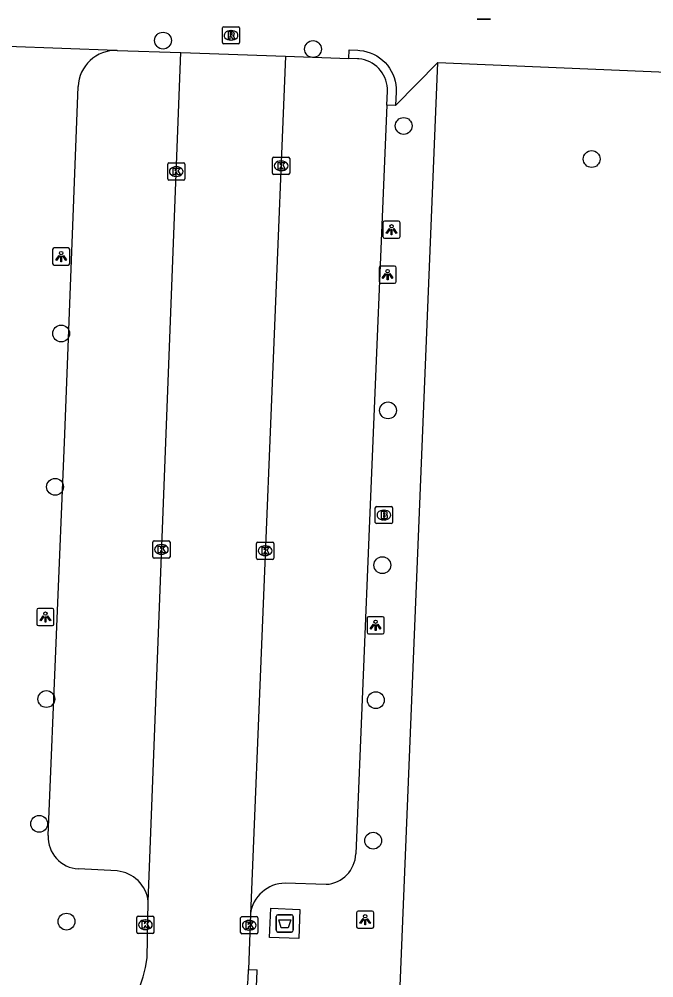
# Model space of a CAD drawing. Extents: x 161355 to 162026, y 386504 to 387459.
# Drawn here: x 161858.1 to 161895, y 386817.3 to 386873 of the extents above; entities that cross this region are included whole.
import ezdxf

# ---------------------------------------------------------------- set-up
doc = ezdxf.new("R2010")
doc.units = 0
for name, color, linetype in [('IMGEO_Afval_apart_plaats', 7, 'Continuous'), ('IMGEO_Afvalbak', 7, 'Continuous'), ('IMGEO_Boom', 7, 'Continuous'), ('IMGEO_Brandkraan', 7, 'Continuous'), ('IMGEO_Kolk', 7, 'Continuous'), ('IMGEO_Lichtpunt', 7, 'Continuous'), ('IMGEO_Rijbaan_lokaal_open', 7, 'Continuous'), ('IMGEO_Rioolput', 7, 'Continuous'), ('IMGEO_Voetpad_gesloten', 7, 'Continuous'), ('IMGEO_Voetpad_open', 7, 'Continuous')]:
    doc.layers.add(name, color=color, linetype=linetype)

msp = doc.modelspace()

# ---------------------------------------------------------------- linework, layer by layer
at = {"layer": 'IMGEO_Afval_apart_plaats'}
for p, q in [((161873.054, 386820.102), (161873.054, 386820.902)), ((161873.054, 386820.902), (161873.054, 386820.102)), ((161873.154, 386821.002), (161873.944, 386821.002)), ((161873.944, 386821.002), (161873.154, 386821.002)), ((161874.044, 386820.902), (161874.044, 386820.102)), ((161874.044, 386820.102), (161874.044, 386820.902)), ((161873.944, 386820.002), (161873.154, 386820.002)), ((161873.154, 386820.002), (161873.944, 386820.002))]:
    msp.add_line(p, q, dxfattribs=at)
msp.add_lwpolyline([(161873.197, 386820.716), (161873.901, 386820.716), (161873.752, 386820.246), (161873.346, 386820.246), (161873.197, 386820.716)], dxfattribs=at)
for centre, start, end in [((161873.154, 386820.902), 90, 180), ((161873.154, 386820.902), 90, 180), ((161873.944, 386820.902), 0, 90), ((161873.944, 386820.902), 360, 90), ((161873.154, 386820.102), 180, 270), ((161873.154, 386820.102), 180, 270), ((161873.944, 386820.102), 270, 0), ((161873.944, 386820.102), 270, 0)]:
    msp.add_arc(centre, 0.1, start, end, dxfattribs=at)
at = {"layer": 'IMGEO_Afvalbak'}
for p, q in [((161885.512, 386873.027), (161884.722, 386873.027)), ((161884.722, 386873.027), (161885.512, 386873.027))]:
    msp.add_line(p, q, dxfattribs=at)
at = {"layer": 'IMGEO_Boom'}
for centre in [(161866.473, 386871.783), (161875.19, 386871.292), (161880.458, 386866.825), (161891.386, 386864.904), (161860.554, 386854.771), (161879.549, 386850.303), (161860.199, 386845.86), (161879.218, 386841.316), (161859.691, 386833.536), (161878.838, 386833.473), (161859.279, 386826.29), (161878.682, 386825.31), (161860.866, 386820.609)]:
    msp.add_circle(centre, 0.489, dxfattribs=at)
at = {"layer": 'IMGEO_Brandkraan'}
for p, q in [((161878.81, 386843.798), (161878.81, 386844.65)), ((161878.885, 386844.724), (161879.737, 386844.724)), ((161879.811, 386844.65), (161879.811, 386843.798)), ((161879.298, 386844.504), (161879.323, 386844.504)), ((161879.737, 386843.724), (161878.885, 386843.724)), ((161879.321, 386843.944), (161879.296, 386843.944))]:
    msp.add_line(p, q, dxfattribs=at)
for points in [[(161878.81, 386843.798), (161878.81, 386844.65)], [(161878.885, 386844.724), (161879.737, 386844.724)], [(161879.811, 386844.65), (161879.811, 386843.798)], [(161879.158, 386844.424), (161879.158, 386844.024), (161879.371, 386844.024)], [(161879.389, 386844.424), (161879.158, 386844.424)], [(161879.337, 386844.343), (161879.283, 386844.343), (161879.283, 386844.267)], [(161879.283, 386844.267), (161879.336, 386844.267)], [(161879.345, 386844.191), (161879.283, 386844.191), (161879.283, 386844.11)], [(161879.283, 386844.11), (161879.345, 386844.11)], [(161879.737, 386843.724), (161878.885, 386843.724)]]:
    msp.add_lwpolyline(points, dxfattribs=at)
for centre, radius, start, end in [((161878.887, 386844.648), 0.0765, 91.552, 178.448), ((161878.887, 386844.648), 0.0765, 91.552, 178.448), ((161879.735, 386844.648), 0.0765, 1.552, 88.448), ((161879.735, 386844.648), 0.0765, 1.552, 88.448), ((161879.338, 386844.305), 0.0379, 267.8285, 90.9355), ((161879.346, 386844.15), 0.0404, 269.8759, 90.5077), ((161879.377, 386844.275), 0.251, 268.6676, 293.5347), ((161879.393, 386844.279), 0.145, 59.4692, 91.5367), ((161879.418, 386844.326), 0.0922, 285.5137, 58.1501), ((161879.423, 386844.134), 0.105, 301.3115, 78.989), ((161878.887, 386843.8), 0.0765, 181.552, 268.448), ((161878.887, 386843.8), 0.0765, 181.552, 268.448), ((161879.735, 386843.8), 0.0765, 271.552, 358.448), ((161879.735, 386843.8), 0.0765, 271.552, 358.448)]:
    msp.add_arc(centre, radius, start, end, dxfattribs=at)
for centre, major_axis, ratio, start_param, end_param in [((161879.297, 386844.224), (-0.387, 0.002), 0.722429, 4.712389, 7.853982), ((161879.322, 386844.224), (-0.39, 0.002), 0.717154, 1.570796, 4.712389)]:
    msp.add_ellipse(centre, major_axis=major_axis, ratio=ratio, start_param=start_param, end_param=end_param, dxfattribs=at)
at = {"layer": 'IMGEO_Kolk'}
for p, q in [((161866.744, 386863.751), (161866.744, 386864.603)), ((161866.819, 386864.677), (161867.671, 386864.677)), ((161867.745, 386864.603), (161867.745, 386863.751)), ((161872.835, 386864.082), (161872.835, 386864.934)), ((161872.91, 386865.008), (161873.762, 386865.008)), ((161873.323, 386864.788), (161873.348, 386864.788)), ((161873.836, 386864.934), (161873.836, 386864.082)), ((161867.232, 386864.457), (161867.257, 386864.457)), ((161873.346, 386864.228), (161873.321, 386864.228)), ((161867.671, 386863.677), (161866.819, 386863.677)), ((161867.255, 386863.897), (161867.23, 386863.897)), ((161873.762, 386864.008), (161872.91, 386864.008)), ((161865.878, 386841.798), (161865.878, 386842.65)), ((161865.953, 386842.724), (161866.805, 386842.724)), ((161866.366, 386842.504), (161866.391, 386842.504)), ((161866.879, 386842.65), (161866.879, 386841.798)), ((161871.906, 386841.724), (161871.906, 386842.576)), ((161871.981, 386842.65), (161872.833, 386842.65)), ((161872.394, 386842.43), (161872.419, 386842.43)), ((161872.907, 386842.576), (161872.907, 386841.724)), ((161866.389, 386841.944), (161866.364, 386841.944)), ((161872.417, 386841.87), (161872.392, 386841.87)), ((161866.805, 386841.724), (161865.953, 386841.724)), ((161872.833, 386841.65), (161871.981, 386841.65)), ((161864.948, 386819.998), (161864.948, 386820.85)), ((161865.023, 386820.924), (161865.875, 386820.924)), ((161865.436, 386820.704), (161865.461, 386820.704)), ((161865.949, 386820.85), (161865.949, 386819.998)), ((161870.983, 386819.97), (161870.983, 386820.822)), ((161871.058, 386820.896), (161871.91, 386820.896)), ((161871.471, 386820.676), (161871.496, 386820.676)), ((161871.984, 386820.822), (161871.984, 386819.97)), ((161865.459, 386820.144), (161865.434, 386820.144)), ((161871.494, 386820.116), (161871.469, 386820.116)), ((161865.875, 386819.924), (161865.023, 386819.924)), ((161871.91, 386819.896), (161871.058, 386819.896))]:
    msp.add_line(p, q, dxfattribs=at)
for points in [[(161866.744, 386863.751), (161866.744, 386864.603)], [(161866.819, 386864.677), (161867.671, 386864.677)], [(161867.745, 386864.603), (161867.745, 386863.751)], [(161872.835, 386864.082), (161872.835, 386864.934)], [(161872.91, 386865.008), (161873.762, 386865.008)], [(161873.156, 386864.708), (161873.279, 386864.708), (161873.279, 386864.557), (161873.409, 386864.708), (161873.573, 386864.708), (161873.427, 386864.557), (161873.58, 386864.308), (161873.428, 386864.308), (161873.343, 386864.472), (161873.279, 386864.405), (161873.279, 386864.308), (161873.156, 386864.308), (161873.156, 386864.708)], [(161873.836, 386864.934), (161873.836, 386864.082)], [(161867.065, 386864.377), (161867.188, 386864.377), (161867.188, 386864.226), (161867.318, 386864.377), (161867.482, 386864.377), (161867.336, 386864.226), (161867.489, 386863.977), (161867.337, 386863.977), (161867.252, 386864.141), (161867.188, 386864.074), (161867.188, 386863.977), (161867.065, 386863.977), (161867.065, 386864.377)], [(161867.671, 386863.677), (161866.819, 386863.677)], [(161873.762, 386864.008), (161872.91, 386864.008)], [(161865.878, 386841.798), (161865.878, 386842.65)], [(161865.953, 386842.724), (161866.805, 386842.724)], [(161866.199, 386842.424), (161866.322, 386842.424), (161866.322, 386842.273), (161866.452, 386842.424), (161866.616, 386842.424), (161866.47, 386842.273), (161866.623, 386842.024), (161866.471, 386842.024), (161866.386, 386842.188), (161866.322, 386842.121), (161866.322, 386842.024), (161866.199, 386842.024), (161866.199, 386842.424)], [(161866.879, 386842.65), (161866.879, 386841.798)], [(161871.906, 386841.724), (161871.906, 386842.576)], [(161871.981, 386842.65), (161872.833, 386842.65)], [(161872.227, 386842.35), (161872.35, 386842.35), (161872.35, 386842.199), (161872.48, 386842.35), (161872.644, 386842.35), (161872.498, 386842.199), (161872.651, 386841.95), (161872.499, 386841.95), (161872.414, 386842.114), (161872.35, 386842.047), (161872.35, 386841.95), (161872.227, 386841.95), (161872.227, 386842.35)], [(161872.907, 386842.576), (161872.907, 386841.724)], [(161866.805, 386841.724), (161865.953, 386841.724)], [(161872.833, 386841.65), (161871.981, 386841.65)], [(161864.948, 386819.998), (161864.948, 386820.85)], [(161865.023, 386820.924), (161865.875, 386820.924)], [(161865.269, 386820.624), (161865.392, 386820.624), (161865.392, 386820.473), (161865.522, 386820.624), (161865.686, 386820.624), (161865.54, 386820.473), (161865.693, 386820.224), (161865.541, 386820.224), (161865.456, 386820.388), (161865.392, 386820.321), (161865.392, 386820.224), (161865.269, 386820.224), (161865.269, 386820.624)], [(161865.949, 386820.85), (161865.949, 386819.998)], [(161870.983, 386819.97), (161870.983, 386820.822)], [(161871.058, 386820.896), (161871.91, 386820.896)], [(161871.304, 386820.596), (161871.427, 386820.596), (161871.427, 386820.445), (161871.557, 386820.596), (161871.721, 386820.596), (161871.575, 386820.445), (161871.728, 386820.196), (161871.576, 386820.196), (161871.491, 386820.36), (161871.427, 386820.293), (161871.427, 386820.196), (161871.304, 386820.196), (161871.304, 386820.596)], [(161871.984, 386820.822), (161871.984, 386819.97)], [(161865.875, 386819.924), (161865.023, 386819.924)], [(161871.91, 386819.896), (161871.058, 386819.896)]]:
    msp.add_lwpolyline(points, dxfattribs=at)
for centre, start, end in [((161866.821, 386864.601), 91.552, 178.448), ((161866.821, 386864.601), 91.552, 178.448), ((161867.669, 386864.601), 1.552, 88.448), ((161867.669, 386864.601), 1.552, 88.448), ((161872.912, 386864.932), 91.552, 178.448), ((161872.912, 386864.932), 91.552, 178.448), ((161873.76, 386864.932), 1.552, 88.448), ((161873.76, 386864.932), 1.552, 88.448), ((161872.912, 386864.084), 181.552, 268.448), ((161872.912, 386864.084), 181.552, 268.448), ((161873.76, 386864.084), 271.552, 358.448), ((161873.76, 386864.084), 271.552, 358.448), ((161866.821, 386863.753), 181.552, 268.448), ((161866.821, 386863.753), 181.552, 268.448), ((161867.669, 386863.753), 271.552, 358.448), ((161867.669, 386863.753), 271.552, 358.448), ((161865.955, 386842.648), 91.552, 178.448), ((161865.955, 386842.648), 91.552, 178.448), ((161866.803, 386842.648), 1.552, 88.448), ((161866.803, 386842.648), 1.552, 88.448), ((161871.983, 386842.574), 91.552, 178.448), ((161871.983, 386842.574), 91.552, 178.448), ((161872.831, 386842.574), 1.552, 88.448), ((161872.831, 386842.574), 1.552, 88.448), ((161865.955, 386841.8), 181.552, 268.448), ((161865.955, 386841.8), 181.552, 268.448), ((161866.803, 386841.8), 271.552, 358.448), ((161866.803, 386841.8), 271.552, 358.448), ((161871.983, 386841.726), 181.552, 268.448), ((161871.983, 386841.726), 181.552, 268.448), ((161872.831, 386841.726), 271.552, 358.448), ((161872.831, 386841.726), 271.552, 358.448), ((161865.025, 386820.848), 91.552, 178.448), ((161865.025, 386820.848), 91.552, 178.448), ((161865.873, 386820.848), 1.552, 88.448), ((161865.873, 386820.848), 1.552, 88.448), ((161871.06, 386820.82), 91.552, 178.448), ((161871.06, 386820.82), 91.552, 178.448), ((161871.908, 386820.82), 1.552, 88.448), ((161871.908, 386820.82), 1.552, 88.448), ((161865.025, 386820), 181.552, 268.448), ((161865.025, 386820), 181.552, 268.448), ((161865.873, 386820), 271.552, 358.448), ((161865.873, 386820), 271.552, 358.448), ((161871.06, 386819.972), 181.552, 268.448), ((161871.06, 386819.972), 181.552, 268.448), ((161871.908, 386819.972), 271.552, 358.448), ((161871.908, 386819.972), 271.552, 358.448)]:
    msp.add_arc(centre, 0.0765, start, end, dxfattribs=at)
for centre, major_axis, ratio, start_param, end_param in [((161873.322, 386864.508), (-0.387, 0.002), 0.722429, 4.712389, 7.853982), ((161873.347, 386864.508), (-0.39, 0.002), 0.717154, 1.570796, 4.712389), ((161867.231, 386864.177), (-0.387, 0.002), 0.722429, 4.712389, 7.853982), ((161867.256, 386864.177), (-0.39, 0.002), 0.717154, 1.570796, 4.712389), ((161866.365, 386842.224), (-0.387, 0.002), 0.722429, 4.712389, 7.853982), ((161866.39, 386842.224), (-0.39, 0.002), 0.717154, 1.570796, 4.712389), ((161872.393, 386842.15), (-0.387, 0.002), 0.722429, 4.712389, 7.853982), ((161872.418, 386842.15), (-0.39, 0.002), 0.717154, 1.570796, 4.712389), ((161865.435, 386820.424), (-0.387, 0.002), 0.722429, 4.712389, 7.853982), ((161865.46, 386820.424), (-0.39, 0.002), 0.717154, 1.570796, 4.712389), ((161871.47, 386820.396), (-0.387, 0.002), 0.722429, 4.712389, 7.853982), ((161871.495, 386820.396), (-0.39, 0.002), 0.717154, 1.570796, 4.712389)]:
    msp.add_ellipse(centre, major_axis=major_axis, ratio=ratio, start_param=start_param, end_param=end_param, dxfattribs=at)
at = {"layer": 'IMGEO_Lichtpunt'}
for p, q in [((161880.159, 386861.297), (161879.351, 386861.297)), ((161880.159, 386861.297), (161879.351, 386861.297)), ((161879.257, 386861.202), (161879.257, 386860.395)), ((161879.257, 386861.202), (161879.257, 386860.395)), ((161880.253, 386860.395), (161880.253, 386861.202)), ((161880.253, 386860.395), (161880.253, 386861.202)), ((161879.351, 386860.301), (161880.159, 386860.301)), ((161879.351, 386860.301), (161880.159, 386860.301)), ((161860.057, 386859.644), (161860.057, 386858.837)), ((161860.057, 386859.644), (161860.057, 386858.837)), ((161860.959, 386859.739), (161860.151, 386859.739)), ((161860.959, 386859.739), (161860.151, 386859.739)), ((161861.053, 386858.837), (161861.053, 386859.644)), ((161861.053, 386858.837), (161861.053, 386859.644)), ((161860.151, 386858.743), (161860.959, 386858.743)), ((161860.151, 386858.743), (161860.959, 386858.743)), ((161879.027, 386858.593), (161879.027, 386857.786)), ((161879.027, 386858.593), (161879.027, 386857.786)), ((161879.929, 386858.688), (161879.121, 386858.688)), ((161879.929, 386858.688), (161879.121, 386858.688)), ((161880.023, 386857.786), (161880.023, 386858.593)), ((161880.023, 386857.786), (161880.023, 386858.593)), ((161879.121, 386857.692), (161879.929, 386857.692)), ((161879.121, 386857.692), (161879.929, 386857.692)), ((161859.139, 386838.701), (161859.139, 386837.894)), ((161859.139, 386838.701), (161859.139, 386837.894)), ((161860.041, 386838.796), (161859.233, 386838.796)), ((161860.041, 386838.796), (161859.233, 386838.796)), ((161860.135, 386837.894), (161860.135, 386838.701)), ((161860.135, 386837.894), (161860.135, 386838.701)), ((161878.33, 386838.226), (161878.33, 386837.419)), ((161878.33, 386838.226), (161878.33, 386837.419)), ((161879.232, 386838.321), (161878.424, 386838.321)), ((161879.232, 386838.321), (161878.424, 386838.321)), ((161879.326, 386837.419), (161879.326, 386838.226)), ((161879.326, 386837.419), (161879.326, 386838.226)), ((161859.233, 386837.8), (161860.041, 386837.8)), ((161859.233, 386837.8), (161860.041, 386837.8)), ((161878.424, 386837.325), (161879.232, 386837.325)), ((161878.424, 386837.325), (161879.232, 386837.325)), ((161878.625, 386821.214), (161877.817, 386821.214)), ((161878.625, 386821.214), (161877.817, 386821.214)), ((161877.723, 386821.119), (161877.723, 386820.312)), ((161877.723, 386821.119), (161877.723, 386820.312)), ((161878.719, 386820.312), (161878.719, 386821.119)), ((161878.719, 386820.312), (161878.719, 386821.119)), ((161877.817, 386820.218), (161878.625, 386820.218)), ((161877.817, 386820.218), (161878.625, 386820.218))]:
    msp.add_line(p, q, dxfattribs=at)
for points in [[(161879.631, 386860.866), (161879.67, 386860.838), (161879.482, 386860.576), (161879.444, 386860.603), (161879.631, 386860.866)], [(161879.733, 386860.818), (161879.78, 386860.818), (161879.78, 386860.496), (161879.733, 386860.496), (161879.733, 386860.818)], [(161879.843, 386860.838), (161879.881, 386860.865), (161880.068, 386860.603), (161880.029, 386860.575), (161879.843, 386860.838)], [(161860.431, 386859.308), (161860.47, 386859.28), (161860.282, 386859.018), (161860.244, 386859.045), (161860.431, 386859.308)], [(161860.533, 386859.26), (161860.58, 386859.26), (161860.58, 386858.938), (161860.533, 386858.938), (161860.533, 386859.26)], [(161860.643, 386859.28), (161860.681, 386859.307), (161860.868, 386859.045), (161860.829, 386859.017), (161860.643, 386859.28)], [(161879.401, 386858.257), (161879.44, 386858.229), (161879.252, 386857.967), (161879.214, 386857.994), (161879.401, 386858.257)], [(161879.503, 386858.209), (161879.55, 386858.209), (161879.55, 386857.887), (161879.503, 386857.887), (161879.503, 386858.209)], [(161879.613, 386858.229), (161879.651, 386858.256), (161879.838, 386857.994), (161879.799, 386857.966), (161879.613, 386858.229)], [(161859.513, 386838.365), (161859.552, 386838.337), (161859.364, 386838.075), (161859.326, 386838.102), (161859.513, 386838.365)], [(161859.615, 386838.317), (161859.662, 386838.317), (161859.662, 386837.995), (161859.615, 386837.995), (161859.615, 386838.317)], [(161859.725, 386838.337), (161859.763, 386838.364), (161859.95, 386838.102), (161859.911, 386838.074), (161859.725, 386838.337)], [(161878.704, 386837.89), (161878.743, 386837.862), (161878.555, 386837.6), (161878.517, 386837.627), (161878.704, 386837.89)], [(161878.916, 386837.862), (161878.954, 386837.889), (161879.141, 386837.627), (161879.102, 386837.599), (161878.916, 386837.862)], [(161878.806, 386837.842), (161878.853, 386837.842), (161878.853, 386837.52), (161878.806, 386837.52), (161878.806, 386837.842)], [(161878.097, 386820.783), (161878.136, 386820.755), (161877.948, 386820.493), (161877.91, 386820.52), (161878.097, 386820.783)], [(161878.199, 386820.735), (161878.246, 386820.735), (161878.246, 386820.413), (161878.199, 386820.413), (161878.199, 386820.735)], [(161878.309, 386820.755), (161878.347, 386820.782), (161878.534, 386820.52), (161878.495, 386820.492), (161878.309, 386820.755)]]:
    msp.add_lwpolyline(points, dxfattribs=at)
for centre in [(161879.756, 386861), (161860.556, 386859.442), (161879.526, 386858.391), (161859.638, 386838.499), (161878.829, 386838.024), (161878.222, 386820.917)]:
    msp.add_circle(centre, 0.0994, dxfattribs=at)
for centre, start, end in [((161879.351, 386861.202), 90, 180), ((161879.351, 386861.202), 90, 180), ((161880.159, 386861.202), 0, 90), ((161880.159, 386861.202), 0, 90), ((161879.351, 386860.395), 180, 270), ((161879.351, 386860.395), 180, 270), ((161880.159, 386860.395), 270, 0), ((161880.159, 386860.395), 270, 360), ((161860.151, 386859.644), 90, 180), ((161860.151, 386859.644), 90, 180), ((161860.959, 386859.644), 0, 90), ((161860.959, 386859.644), 0, 90), ((161860.151, 386858.837), 180, 270), ((161860.151, 386858.837), 180, 270), ((161860.959, 386858.837), 270, 0), ((161860.959, 386858.837), 270, 360), ((161879.121, 386858.593), 90, 180), ((161879.121, 386858.593), 90, 180), ((161879.929, 386858.593), 0, 90), ((161879.929, 386858.593), 0, 90), ((161879.121, 386857.786), 180, 270), ((161879.121, 386857.786), 180, 270), ((161879.929, 386857.786), 270, 0), ((161879.929, 386857.786), 270, 360), ((161859.233, 386838.701), 90, 180), ((161859.233, 386838.701), 90, 180), ((161860.041, 386838.701), 0, 90), ((161860.041, 386838.701), 0, 90), ((161859.233, 386837.894), 180, 270), ((161859.233, 386837.894), 180, 270), ((161860.041, 386837.894), 270, 0), ((161860.041, 386837.894), 270, 360), ((161878.424, 386838.226), 90, 180), ((161878.424, 386838.226), 90, 180), ((161879.232, 386838.226), 0, 90), ((161879.232, 386838.226), 0, 90), ((161878.424, 386837.419), 180, 270), ((161878.424, 386837.419), 180, 270), ((161879.232, 386837.419), 270, 0), ((161879.232, 386837.419), 270, 360), ((161877.817, 386821.119), 90, 180), ((161877.817, 386821.119), 90, 180), ((161878.625, 386821.119), 0, 90), ((161878.625, 386821.119), 0, 90), ((161877.817, 386820.312), 180, 270), ((161877.817, 386820.312), 180, 270), ((161878.625, 386820.312), 270, 0), ((161878.625, 386820.312), 270, 360)]:
    msp.add_arc(centre, 0.0946, start, end, dxfattribs=at)
at = {"layer": 'IMGEO_Rijbaan_lokaal_open'}
for points in [[(161865.614, 386821.782), (161867.512, 386871.084)], [(161867.512, 386871.084), (161873.599, 386870.869)], [(161873.599, 386870.869), (161871.552, 386821.048)], [(161865.547, 386818.503), (161865.614, 386821.782)], [(161871.552, 386821.048), (161871.442, 386817.835)]]:
    msp.add_lwpolyline(points, dxfattribs=at)
for centre, radius, start, end in [((161859.433, 386819.174), 6.151, 272.3507, 353.7392), ((161861.33, 386818.018), 10.113, 307.5437, 358.9641)]:
    msp.add_arc(centre, radius, start, end, dxfattribs=at)
at = {"layer": 'IMGEO_Rioolput'}
for p, q in [((161869.924, 386871.663), (161869.924, 386872.515)), ((161869.999, 386872.589), (161870.851, 386872.589)), ((161870.925, 386872.515), (161870.925, 386871.663)), ((161870.412, 386872.369), (161870.437, 386872.369)), ((161870.851, 386871.589), (161869.999, 386871.589)), ((161870.435, 386871.809), (161870.41, 386871.809))]:
    msp.add_line(p, q, dxfattribs=at)
for points in [[(161869.924, 386871.663), (161869.924, 386872.515)], [(161869.999, 386872.589), (161870.851, 386872.589)], [(161870.925, 386872.515), (161870.925, 386871.663)], [(161870.513, 386872.287), (161870.261, 386872.289), (161870.261, 386871.889)], [(161870.261, 386871.889), (161870.385, 386871.889), (161870.385, 386872.051), (161870.396, 386872.051)], [(161870.439, 386872.208), (161870.385, 386872.208), (161870.385, 386872.127)], [(161870.385, 386872.127), (161870.437, 386872.127)], [(161870.443, 386872.022), (161870.514, 386871.889), (161870.654, 386871.889), (161870.589, 386872.015)], [(161870.851, 386871.589), (161869.999, 386871.589)]]:
    msp.add_lwpolyline(points, dxfattribs=at)
for centre, radius, start, end in [((161870.001, 386872.513), 0.0765, 91.552, 178.448), ((161870.001, 386872.513), 0.0765, 91.552, 178.448), ((161870.849, 386872.513), 0.0765, 1.552, 88.448), ((161870.849, 386872.513), 0.0765, 1.552, 88.448), ((161870.395, 386871.998), 0.0533, 26.0293, 88.6989), ((161870.421, 386872.316), 0.19, 274.7715, 282.9687), ((161870.445, 386872.112), 0.0964, 77.0061, 93.1865), ((161870.459, 386872.169), 0.0378, 276.6634, 79.6772), ((161870.512, 386872.177), 0.109, 350.3612, 89.416), ((161870.51, 386872.177), 0.112, 277.5842, 350.9817), ((161870.494, 386871.962), 0.108, 29.5134, 73.7905), ((161870.001, 386871.665), 0.0765, 181.552, 268.448), ((161870.001, 386871.665), 0.0765, 181.552, 268.448), ((161870.849, 386871.665), 0.0765, 271.552, 358.448), ((161870.849, 386871.665), 0.0765, 271.552, 358.448)]:
    msp.add_arc(centre, radius, start, end, dxfattribs=at)
for centre, major_axis, ratio, start_param, end_param in [((161870.411, 386872.089), (-0.387, 0.002), 0.722429, 4.712389, 7.853982), ((161870.436, 386872.089), (-0.39, 0.002), 0.717154, 1.570796, 4.712389)]:
    msp.add_ellipse(centre, major_axis=major_axis, ratio=ratio, start_param=start_param, end_param=end_param, dxfattribs=at)
at = {"layer": 'IMGEO_Voetpad_gesloten'}
msp.add_lwpolyline([(161872.665, 386819.688), (161872.734, 386821.386), (161874.433, 386821.317), (161874.363, 386819.618), (161872.665, 386819.688)], dxfattribs=at)
at = {"layer": 'IMGEO_Voetpad_open'}
for points in [[(161857.436, 386871.459), (161863.754, 386871.221), (161863.806, 386871.214)], [(161863.806, 386871.214), (161867.512, 386871.084)], [(161873.599, 386870.869), (161877.271, 386870.74)], [(161877.271, 386870.74), (161877.292, 386871.239), (161877.789, 386871.222), (161877.916, 386871.214), (161878.121, 386871.186), (161878.322, 386871.14), (161878.519, 386871.076), (161878.709, 386870.994), (161878.891, 386870.897), (161879.064, 386870.783), (161879.226, 386870.654), (161879.376, 386870.511), (161879.512, 386870.355), (161879.634, 386870.188), (161879.74, 386870.011), (161879.83, 386869.825), (161879.904, 386869.631), (161879.959, 386869.432), (161879.997, 386869.229), (161880.016, 386869.023), (161880.017, 386868.816), (161879.984, 386868.022)], [(161879.484, 386868.04), (161879.517, 386868.842), (161879.516, 386869.004), (161879.5, 386869.166), (161879.47, 386869.325), (161879.426, 386869.481), (161879.368, 386869.633), (161879.296, 386869.778), (161879.212, 386869.917), (161879.116, 386870.048), (161879.009, 386870.169), (161878.891, 386870.281), (161878.764, 386870.382), (161878.628, 386870.47), (161878.485, 386870.547), (161878.335, 386870.61), (161878.181, 386870.659), (161878.023, 386870.695), (161877.862, 386870.716), (161877.771, 386870.722), (161877.271, 386870.74)], [(161879.984, 386868.022), (161882.453, 386870.503)], [(161880.002, 386810.68), (161882.453, 386870.503)], [(161882.453, 386870.503), (161927.422, 386868.613)], [(161859.794, 386825.612), (161860.763, 386848.923), (161861.541, 386869.111)], [(161879.484, 386868.04), (161878.501, 386844.364), (161877.675, 386824.553)], [(161879.984, 386868.022), (161879.484, 386868.04)], [(161863.808, 386823.549), (161861.565, 386823.666)], [(161875.946, 386822.773), (161873.576, 386822.832)], [(161871.442, 386817.835), (161871.942, 386817.81)]]:
    msp.add_lwpolyline(points, dxfattribs=at)
for centre, radius, start, end in [((161863.729, 386869.025), 2.19, 87.9951, 177.7569), ((161861.664, 386825.535), 1.871, 177.6383, 266.9705), ((161875.849, 386824.597), 1.826, 273.0348, 358.6306), ((161863.628, 386821.559), 1.998, 6.4147, 84.8361), ((161873.573, 386820.796), 2.036, 89.9016, 172.8857), ((161862.079, 386817.64), 9.865, 305.4061, 0.9846)]:
    msp.add_arc(centre, radius, start, end, dxfattribs=at)

doc.saveas('drawing.dxf')
